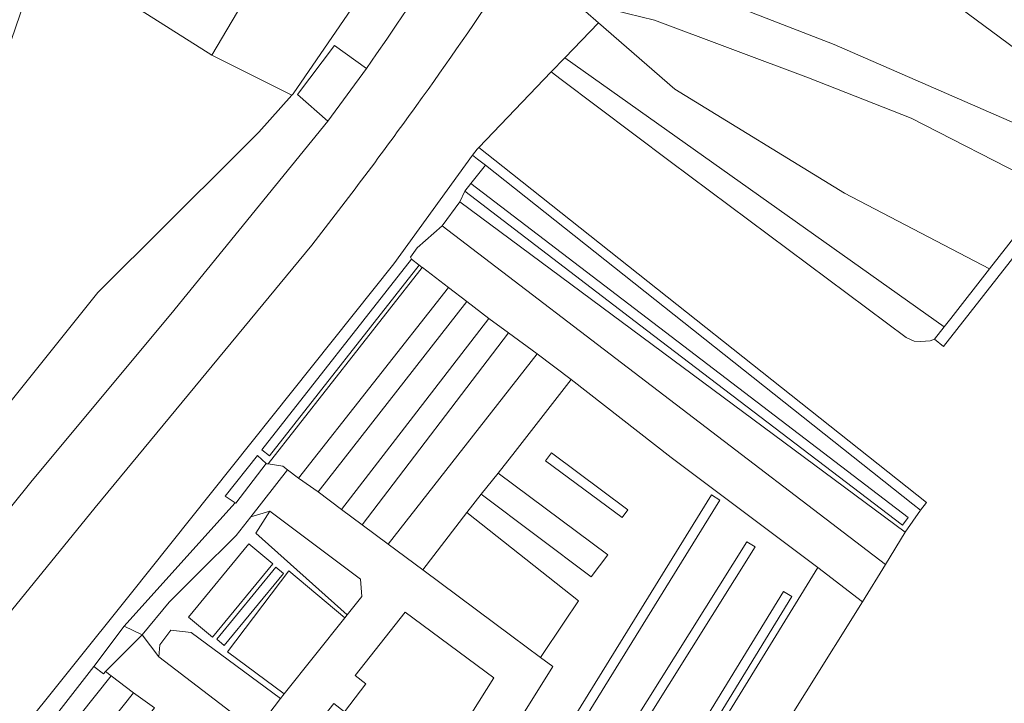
# Model space of a CAD drawing. Extents: x 184422 to 188298, y 343471 to 350189.
# Tile 418 of 513: x 186939 to 186990, y 349320 to 349355. Entities that reach past the tile are written whole.
import ezdxf

# ---------------------------------------------------------------- set-up
doc = ezdxf.new("R2010")
doc.units = 0
for name, color, linetype, lineweight in [('B-WA-GR-BEPLANTING_CULTUUR_HEESTERS-GV', 252, 'Continuous', 18), ('B-WA-GR-GRAS-GV', 252, 'Continuous', 13), ('B-WA-GW-TALUD_KRUIN-G', 252, 'Continuous', 18), ('B-WA-IE-TERREINAFSCHEIDING_KUNSTMATIG_MUUR-GV', 252, 'Continuous', 18), ('B-WA-OG-TERREIN_CULTUURSCHEIDING-GV', 252, 'Continuous', 18), ('B-WA-OG-TERREIN_ERF-GV', 252, 'Continuous', 18), ('B-WA-OG-WATER_MEER-GV', 252, 'Continuous', 18), ('B-WA-VH-VERHARDING_ASFALT-GV', 252, 'Continuous', 18), ('B-WA-VH-VERHARDING_BETONSTRAATSTEEN-GV', 252, 'Continuous', 18), ('B-WA-VH-VERHARDING_HALFVERHARDING_GRIND-GV', 252, 'Continuous', 18), ('B-WA-VH-VERHARDING_STRAATBAKSTEEN-GV', 252, 'Continuous', 18), ('B-WA-VH-VERHARDING_TEGEL-GV', 252, 'Continuous', 18)]:
    doc.layers.add(name, color=color, linetype=linetype, lineweight=lineweight)

msp = doc.modelspace()

# ---------------------------------------------------------------- linework, layer by layer
at = {"layer": 'B-WA-GR-BEPLANTING_CULTUUR_HEESTERS-GV', "flags": 128}
for points in [[(186953.387, 349351.16), (186953.447, 349351.227), (186961.03, 349362.277), (186970.609, 349378.253), (186974.609, 349386.098), (186976.19, 349389.056), (186983.551, 349404.759), (186979.098, 349407.378), (186976.868, 349402.265), (186962.543, 349375.581), (186949.293, 349353.198)], [(186953.387, 349351.16), (186953.447, 349351.227), (186961.03, 349362.277), (186970.609, 349378.253), (186974.609, 349386.098), (186976.19, 349389.056), (186983.551, 349404.759), (186979.098, 349407.378), (186976.868, 349402.265), (186962.543, 349375.581), (186949.293, 349353.198)], [(186953.387, 349351.16), (186953.447, 349351.227), (186961.03, 349362.277), (186970.609, 349378.253), (186974.609, 349386.098), (186976.19, 349389.056), (186983.551, 349404.759), (186979.098, 349407.378), (186976.868, 349402.265), (186962.543, 349375.581), (186949.293, 349353.198)], [(186962.641, 349348.088), (186962.895, 349347.888), (186963.296, 349347.571), (186985.165, 349330.236), (186985.559, 349329.927), (186985.867, 349330.316), (186964.178, 349347.51), (186962.952, 349348.482), (186962.88, 349348.391)], [(186962.641, 349348.088), (186962.895, 349347.888), (186963.296, 349347.571), (186985.165, 349330.236), (186985.559, 349329.927), (186985.867, 349330.316), (186964.178, 349347.51), (186962.952, 349348.482), (186962.88, 349348.391)], [(186962.641, 349348.088), (186962.895, 349347.888), (186963.296, 349347.571), (186985.165, 349330.236), (186985.559, 349329.927), (186985.867, 349330.316), (186964.178, 349347.51), (186962.952, 349348.482), (186962.88, 349348.391)], [(186952.26, 349329.888), (186951.539, 349328.755), (186956.215, 349324.587), (186956.965, 349325.512), (186956.906, 349326.409)], [(186952.26, 349329.888), (186951.539, 349328.755), (186956.215, 349324.587), (186956.965, 349325.512), (186956.906, 349326.409)], [(186952.26, 349329.888), (186951.539, 349328.755), (186956.215, 349324.587), (186956.965, 349325.512), (186956.906, 349326.409)], [(186966.117, 349322.402), (186967.327, 349324.196), (186968.066, 349325.291), (186962.347, 349329.811), (186960.093, 349326.881), (186964.648, 349323.493)], [(186966.117, 349322.402), (186967.327, 349324.196), (186968.066, 349325.291), (186962.347, 349329.811), (186960.093, 349326.881), (186964.648, 349323.493)], [(186966.117, 349322.402), (186967.327, 349324.196), (186968.066, 349325.291), (186962.347, 349329.811), (186960.093, 349326.881), (186964.648, 349323.493)], [(186976.831, 349316.04), (186982.59, 349325.247), (186980.305, 349327.005), (186969.389, 349309.245), (186967.444, 349306.717), (186968.361, 349306.021), (186974.657, 349316.547)], [(186976.831, 349316.04), (186982.59, 349325.247), (186980.305, 349327.005), (186969.389, 349309.245), (186967.444, 349306.717), (186968.361, 349306.021), (186974.657, 349316.547)], [(186976.831, 349316.04), (186982.59, 349325.247), (186980.305, 349327.005), (186969.389, 349309.245), (186967.444, 349306.717), (186968.361, 349306.021), (186974.657, 349316.547)], [(186952.802, 349320.292), (186948.232, 349323.674), (186947.2, 349323.792), (186946.632, 349323.042), (186946.579, 349322.429), (186951.083, 349318.994), (186951.884, 349319.085)], [(186952.802, 349320.292), (186948.232, 349323.674), (186947.2, 349323.792), (186946.632, 349323.042), (186946.579, 349322.429), (186951.083, 349318.994), (186951.884, 349319.085)], [(186952.802, 349320.292), (186948.232, 349323.674), (186947.2, 349323.792), (186946.632, 349323.042), (186946.579, 349322.429), (186951.083, 349318.994), (186951.884, 349319.085)]]:
    msp.add_lwpolyline(points, close=True, dxfattribs=at)
msp.add_lwpolyline([(186940.77, 349358.607), (186949.293, 349353.198), (186962.543, 349375.581)], dxfattribs=at)
msp.add_lwpolyline([(186940.77, 349358.607), (186949.293, 349353.198), (186962.543, 349375.581)], dxfattribs=at)
msp.add_lwpolyline([(186940.77, 349358.607), (186949.293, 349353.198), (186962.543, 349375.581)], dxfattribs=at)
at = {"layer": 'B-WA-GR-GRAS-GV', "flags": 128}
msp.add_lwpolyline([(186969.085, 349354.862), (186972.992, 349351.469), (186981.674, 349346.14), (186989.099, 349342.277), (186992.257, 349346.304), (186991.421, 349346.734), (186985.078, 349349.988), (186979.834, 349352.047), (186971.94, 349354.996), (186967.758, 349356.014)], close=True, dxfattribs=at)
msp.add_lwpolyline([(186969.085, 349354.862), (186972.992, 349351.469), (186981.674, 349346.14), (186989.099, 349342.277), (186992.257, 349346.304), (186991.421, 349346.734), (186985.078, 349349.988), (186979.834, 349352.047), (186971.94, 349354.996), (186967.758, 349356.014)], close=True, dxfattribs=at)
msp.add_lwpolyline([(186969.085, 349354.862), (186972.992, 349351.469), (186981.674, 349346.14), (186989.099, 349342.277), (186992.257, 349346.304), (186991.421, 349346.734), (186985.078, 349349.988), (186979.834, 349352.047), (186971.94, 349354.996), (186967.758, 349356.014)], close=True, dxfattribs=at)
at = {"layer": 'B-WA-GW-TALUD_KRUIN-G', "flags": 128}
msp.add_lwpolyline([(186986.769, 349339.306), (186967.362, 349353.07)], dxfattribs=at)
msp.add_lwpolyline([(186986.769, 349339.306), (186967.362, 349353.07)], dxfattribs=at)
msp.add_lwpolyline([(186986.769, 349339.306), (186967.362, 349353.07)], dxfattribs=at)
at = {"layer": 'B-WA-IE-TERREINAFSCHEIDING_KUNSTMATIG_MUUR-GV', "flags": 128}
msp.add_lwpolyline([(187012.255, 349371.805), (186992.257, 349346.304), (186989.099, 349342.277), (186987.106, 349339.735), (186986.769, 349339.306), (186986.271, 349338.671), (186986.733, 349338.303), (187015.522, 349374.992)], dxfattribs=at)
msp.add_lwpolyline([(187012.255, 349371.805), (186992.257, 349346.304), (186989.099, 349342.277), (186987.106, 349339.735), (186986.769, 349339.306), (186986.271, 349338.671), (186986.733, 349338.303), (187015.522, 349374.992)], dxfattribs=at)
msp.add_lwpolyline([(187012.255, 349371.805), (186992.257, 349346.304), (186989.099, 349342.277), (186987.106, 349339.735), (186986.769, 349339.306), (186986.271, 349338.671), (186986.733, 349338.303), (187015.522, 349374.992)], dxfattribs=at)
for points in [[(186950.49, 349330.309), (186950.523, 349330.287), (186952.079, 349332.327), (186951.622, 349332.733), (186949.97, 349330.65)], [(186950.49, 349330.309), (186950.523, 349330.287), (186952.079, 349332.327), (186951.622, 349332.733), (186949.97, 349330.65)], [(186950.49, 349330.309), (186950.523, 349330.287), (186952.079, 349332.327), (186951.622, 349332.733), (186949.97, 349330.65)], [(186944.803, 349323.995), (186943.249, 349321.944), (186943.745, 349321.565), (186943.849, 349321.677), (186945.732, 349323.562)], [(186944.803, 349323.995), (186943.249, 349321.944), (186943.745, 349321.565), (186943.849, 349321.677), (186945.732, 349323.562)], [(186944.803, 349323.995), (186943.249, 349321.944), (186943.745, 349321.565), (186943.849, 349321.677), (186945.732, 349323.562)]]:
    msp.add_lwpolyline(points, close=True, dxfattribs=at)
at = {"layer": 'B-WA-OG-TERREIN_CULTUURSCHEIDING-GV', "flags": 128}
for points in [[(187000.745, 349421.922), (186981.311, 349380.333), (186970.953, 349359.624), (186970.182, 349358.005), (186981.139, 349353.754), (186991.041, 349349.428), (186992.861, 349351.727), (186984.348, 349358.027)], [(187000.745, 349421.922), (186981.311, 349380.333), (186970.953, 349359.624), (186970.182, 349358.005), (186981.139, 349353.754), (186991.041, 349349.428), (186992.861, 349351.727), (186984.348, 349358.027)], [(187000.745, 349421.922), (186981.311, 349380.333), (186970.953, 349359.624), (186970.182, 349358.005), (186981.139, 349353.754), (186991.041, 349349.428), (186992.861, 349351.727), (186984.348, 349358.027)], [(186972.381, 349377.556), (186975.07, 349382.558), (186976.354, 349385.207), (186974.609, 349386.098), (186970.609, 349378.253), (186961.03, 349362.277), (186953.447, 349351.227), (186953.387, 349351.16), (186951.692, 349349.258), (186950.556, 349348.126), (186943.463, 349341.058), (186932.933, 349327.934), (186929.35, 349324.341)], [(186972.381, 349377.556), (186975.07, 349382.558), (186976.354, 349385.207), (186974.609, 349386.098), (186970.609, 349378.253), (186961.03, 349362.277), (186953.447, 349351.227), (186953.387, 349351.16), (186951.692, 349349.258), (186950.556, 349348.126), (186943.463, 349341.058), (186932.933, 349327.934), (186929.35, 349324.341)], [(186972.381, 349377.556), (186975.07, 349382.558), (186976.354, 349385.207), (186974.609, 349386.098), (186970.609, 349378.253), (186961.03, 349362.277), (186953.447, 349351.227), (186953.387, 349351.16), (186951.692, 349349.258), (186950.556, 349348.126), (186943.463, 349341.058), (186932.933, 349327.934), (186929.35, 349324.341)], [(186953.387, 349351.16), (186949.293, 349353.198), (186940.77, 349358.607), (186939.935, 349356.62), (186928.952, 349324.589)], [(186953.387, 349351.16), (186949.293, 349353.198), (186940.77, 349358.607), (186939.935, 349356.62), (186928.952, 349324.589)], [(186953.387, 349351.16), (186949.293, 349353.198), (186940.77, 349358.607), (186939.935, 349356.62), (186928.952, 349324.589)], [(186926.263, 349313.704), (186930.417, 349319.493), (186934.803, 349325.003), (186933.304, 349326.268), (186935.323, 349328.698), (186936.815, 349327.399), (186940.092, 349331.457), (186947.195, 349339.965), (186955.238, 349349.821), (186953.672, 349351.196), (186955.571, 349353.701), (186957.206, 349352.515)], [(186926.263, 349313.704), (186930.417, 349319.493), (186934.803, 349325.003), (186933.304, 349326.268), (186935.323, 349328.698), (186936.815, 349327.399), (186940.092, 349331.457), (186947.195, 349339.965), (186955.238, 349349.821), (186953.672, 349351.196), (186955.571, 349353.701), (186957.206, 349352.515)], [(186926.263, 349313.704), (186930.417, 349319.493), (186934.803, 349325.003), (186933.304, 349326.268), (186935.323, 349328.698), (186936.815, 349327.399), (186940.092, 349331.457), (186947.195, 349339.965), (186955.238, 349349.821), (186953.672, 349351.196), (186955.571, 349353.701), (186957.206, 349352.515)], [(186929.35, 349324.341), (186932.933, 349327.934), (186943.463, 349341.058), (186950.556, 349348.126), (186951.692, 349349.258), (186953.387, 349351.16)], [(186929.35, 349324.341), (186932.933, 349327.934), (186943.463, 349341.058), (186950.556, 349348.126), (186951.692, 349349.258), (186953.387, 349351.16)], [(186929.35, 349324.341), (186932.933, 349327.934), (186943.463, 349341.058), (186950.556, 349348.126), (186951.692, 349349.258), (186953.387, 349351.16)], [(186934.327, 349310.503), (186943.249, 349321.944), (186944.803, 349323.995), (186950.469, 349330.285), (186950.49, 349330.309), (186949.97, 349330.65), (186951.622, 349332.733), (186952.079, 349332.327), (186952.092, 349332.308), (186952.093, 349332.307), (186952.175, 349332.295), (186959.942, 349342.191), (186960.066, 349342.348), (186959.904, 349342.466), (186952.249, 349332.713), (186951.856, 349333.022), (186959.511, 349342.775), (186959.459, 349342.865), (186959.804, 349343.344), (186961.084, 349344.477), (186961.993, 349345.702), (186962.233, 349346.242), (186962.545, 349346.632), (186963.296, 349347.571), (186962.895, 349347.888), (186962.641, 349348.088), (186958.607, 349342.535), (186945.111, 349325.615), (186933.085, 349310.641)], [(186934.327, 349310.503), (186943.249, 349321.944), (186944.803, 349323.995), (186950.469, 349330.285), (186950.49, 349330.309), (186949.97, 349330.65), (186951.622, 349332.733), (186952.079, 349332.327), (186952.092, 349332.308), (186952.093, 349332.307), (186952.175, 349332.295), (186959.942, 349342.191), (186960.066, 349342.348), (186959.904, 349342.466), (186952.249, 349332.713), (186951.856, 349333.022), (186959.511, 349342.775), (186959.459, 349342.865), (186959.804, 349343.344), (186961.084, 349344.477), (186961.993, 349345.702), (186962.233, 349346.242), (186962.545, 349346.632), (186963.296, 349347.571), (186962.895, 349347.888), (186962.641, 349348.088), (186958.607, 349342.535), (186945.111, 349325.615), (186933.085, 349310.641)], [(186934.327, 349310.503), (186943.249, 349321.944), (186944.803, 349323.995), (186950.469, 349330.285), (186950.49, 349330.309), (186949.97, 349330.65), (186951.622, 349332.733), (186952.079, 349332.327), (186952.092, 349332.308), (186952.093, 349332.307), (186952.175, 349332.295), (186959.942, 349342.191), (186960.066, 349342.348), (186959.904, 349342.466), (186952.249, 349332.713), (186951.856, 349333.022), (186959.511, 349342.775), (186959.459, 349342.865), (186959.804, 349343.344), (186961.084, 349344.477), (186961.993, 349345.702), (186962.233, 349346.242), (186962.545, 349346.632), (186963.296, 349347.571), (186962.895, 349347.888), (186962.641, 349348.088), (186958.607, 349342.535), (186945.111, 349325.615), (186933.085, 349310.641)], [(186936.235, 349309.237), (186945.291, 349320.595), (186944.143, 349321.463), (186935.092, 349310.133)], [(186936.235, 349309.237), (186945.291, 349320.595), (186944.143, 349321.463), (186935.092, 349310.133)], [(186936.235, 349309.237), (186945.291, 349320.595), (186944.143, 349321.463), (186935.092, 349310.133)]]:
    msp.add_lwpolyline(points, dxfattribs=at)
at = {"layer": 'B-WA-OG-TERREIN_CULTUURSCHEIDING-GV'}
msp.add_lwpolyline([(186957.206, 349352.515, 0.030879), (186972.381, 349377.556)], format="xyb", dxfattribs=at)
msp.add_lwpolyline([(186957.206, 349352.515, 0.030879), (186972.381, 349377.556)], format="xyb", dxfattribs=at)
msp.add_lwpolyline([(186957.206, 349352.515, 0.030879), (186972.381, 349377.556)], format="xyb", dxfattribs=at)
at = {"layer": 'B-WA-OG-TERREIN_CULTUURSCHEIDING-GV', "flags": 128}
for points in [[(186989.099, 349342.277), (186981.674, 349346.14), (186972.992, 349351.469), (186969.085, 349354.862), (186967.362, 349353.07), (186986.769, 349339.306), (186987.106, 349339.735)], [(186989.099, 349342.277), (186981.674, 349346.14), (186972.992, 349351.469), (186969.085, 349354.862), (186967.362, 349353.07), (186986.769, 349339.306), (186987.106, 349339.735)], [(186989.099, 349342.277), (186981.674, 349346.14), (186972.992, 349351.469), (186969.085, 349354.862), (186967.362, 349353.07), (186986.769, 349339.306), (186987.106, 349339.735)], [(186967.172, 349351.963), (186972.742, 349347.76), (186984.827, 349338.756), (186985.232, 349338.573), (186985.574, 349338.564), (186986.058, 349338.587), (186986.271, 349338.671), (186986.769, 349339.306), (186967.362, 349353.07), (186966.666, 349352.345)], [(186967.172, 349351.963), (186972.742, 349347.76), (186984.827, 349338.756), (186985.232, 349338.573), (186985.574, 349338.564), (186986.058, 349338.587), (186986.271, 349338.671), (186986.769, 349339.306), (186967.362, 349353.07), (186966.666, 349352.345)], [(186967.172, 349351.963), (186972.742, 349347.76), (186984.827, 349338.756), (186985.232, 349338.573), (186985.574, 349338.564), (186986.058, 349338.587), (186986.271, 349338.671), (186986.769, 349339.306), (186967.362, 349353.07), (186966.666, 349352.345)], [(186963.296, 349347.571), (186962.545, 349346.632), (186984.937, 349329.562), (186984.634, 349329.164), (186971.54, 349339.145), (186962.233, 349346.242), (186961.993, 349345.702), (186984.784, 349328.799), (186985.559, 349329.927), (186985.165, 349330.236)], [(186963.296, 349347.571), (186962.545, 349346.632), (186984.937, 349329.562), (186984.634, 349329.164), (186971.54, 349339.145), (186962.233, 349346.242), (186961.993, 349345.702), (186984.784, 349328.799), (186985.559, 349329.927), (186985.165, 349330.236)], [(186963.296, 349347.571), (186962.545, 349346.632), (186984.937, 349329.562), (186984.634, 349329.164), (186971.54, 349339.145), (186962.233, 349346.242), (186961.993, 349345.702), (186984.784, 349328.799), (186985.559, 349329.927), (186985.165, 349330.236)], [(186962.545, 349346.632), (186962.233, 349346.242), (186971.54, 349339.145), (186984.634, 349329.164), (186984.937, 349329.562)], [(186962.545, 349346.632), (186962.233, 349346.242), (186971.54, 349339.145), (186984.634, 349329.164), (186984.937, 349329.562)], [(186962.545, 349346.632), (186962.233, 349346.242), (186971.54, 349339.145), (186984.634, 349329.164), (186984.937, 349329.562)], [(186983.768, 349327.149), (186984.784, 349328.799), (186961.993, 349345.702), (186961.084, 349344.477)], [(186983.768, 349327.149), (186984.784, 349328.799), (186961.993, 349345.702), (186961.084, 349344.477)], [(186983.768, 349327.149), (186984.784, 349328.799), (186961.993, 349345.702), (186961.084, 349344.477)], [(186959.511, 349342.775), (186951.856, 349333.022), (186952.249, 349332.713), (186959.904, 349342.466)], [(186959.511, 349342.775), (186951.856, 349333.022), (186952.249, 349332.713), (186959.904, 349342.466)], [(186959.511, 349342.775), (186951.856, 349333.022), (186952.249, 349332.713), (186959.904, 349342.466)], [(186953.163, 349332.001), (186953.726, 349331.577), (186961.411, 349341.319), (186960.068, 349342.347), (186960.066, 349342.348), (186959.942, 349342.191), (186952.175, 349332.295), (186952.924, 349332.183)], [(186953.163, 349332.001), (186953.726, 349331.577), (186961.411, 349341.319), (186960.068, 349342.347), (186960.066, 349342.348), (186959.942, 349342.191), (186952.175, 349332.295), (186952.924, 349332.183)], [(186953.163, 349332.001), (186953.726, 349331.577), (186961.411, 349341.319), (186960.068, 349342.347), (186960.066, 349342.348), (186959.942, 349342.191), (186952.175, 349332.295), (186952.924, 349332.183)], [(186954.727, 349330.863), (186962.337, 349340.607), (186961.411, 349341.319), (186953.726, 349331.577)], [(186954.727, 349330.863), (186962.337, 349340.607), (186961.411, 349341.319), (186953.726, 349331.577)], [(186954.727, 349330.863), (186962.337, 349340.607), (186961.411, 349341.319), (186953.726, 349331.577)], [(186954.727, 349330.863), (186955.927, 349329.967), (186963.477, 349339.743), (186962.337, 349340.607)], [(186954.727, 349330.863), (186955.927, 349329.967), (186963.477, 349339.743), (186962.337, 349340.607)], [(186954.727, 349330.863), (186955.927, 349329.967), (186963.477, 349339.743), (186962.337, 349340.607)], [(186955.927, 349329.967), (186956.992, 349329.184), (186964.482, 349338.994), (186963.477, 349339.743)], [(186955.927, 349329.967), (186956.992, 349329.184), (186964.482, 349338.994), (186963.477, 349339.743)], [(186955.927, 349329.967), (186956.992, 349329.184), (186964.482, 349338.994), (186963.477, 349339.743)], [(186958.309, 349328.193), (186965.943, 349337.926), (186964.482, 349338.994), (186956.992, 349329.184)], [(186958.309, 349328.193), (186965.943, 349337.926), (186964.482, 349338.994), (186956.992, 349329.184)], [(186958.309, 349328.193), (186965.943, 349337.926), (186964.482, 349338.994), (186956.992, 349329.184)], [(186967.327, 349324.196), (186966.117, 349322.402), (186966.741, 349321.943), (186961.468, 349313.5), (186960.834, 349312.431), (186961.172, 349311.454), (186962.943, 349310.113), (186967.444, 349306.717), (186969.389, 349309.245), (186980.305, 349327.005), (186972.798, 349332.618), (186967.685, 349336.618), (186964.823, 349332.933), (186963.94, 349331.83), (186969.566, 349327.648), (186968.711, 349326.519), (186963.076, 349330.754), (186962.347, 349329.811), (186968.066, 349325.291)], [(186967.327, 349324.196), (186966.117, 349322.402), (186966.741, 349321.943), (186961.468, 349313.5), (186960.834, 349312.431), (186961.172, 349311.454), (186962.943, 349310.113), (186967.444, 349306.717), (186969.389, 349309.245), (186980.305, 349327.005), (186972.798, 349332.618), (186967.685, 349336.618), (186964.823, 349332.933), (186963.94, 349331.83), (186969.566, 349327.648), (186968.711, 349326.519), (186963.076, 349330.754), (186962.347, 349329.811), (186968.066, 349325.291)], [(186967.327, 349324.196), (186966.117, 349322.402), (186966.741, 349321.943), (186961.468, 349313.5), (186960.834, 349312.431), (186961.172, 349311.454), (186962.943, 349310.113), (186967.444, 349306.717), (186969.389, 349309.245), (186980.305, 349327.005), (186972.798, 349332.618), (186967.685, 349336.618), (186964.823, 349332.933), (186963.94, 349331.83), (186969.566, 349327.648), (186968.711, 349326.519), (186963.076, 349330.754), (186962.347, 349329.811), (186968.066, 349325.291)], [(186966.374, 349332.463), (186966.672, 349332.864), (186970.589, 349329.955), (186970.291, 349329.554)], [(186966.374, 349332.463), (186970.291, 349329.554), (186970.589, 349329.955), (186966.672, 349332.864)], [(186966.374, 349332.463), (186966.672, 349332.864), (186970.589, 349329.955), (186970.291, 349329.554)], [(186966.374, 349332.463), (186970.291, 349329.554), (186970.589, 349329.955), (186966.672, 349332.864)], [(186966.374, 349332.463), (186966.672, 349332.864), (186970.589, 349329.955), (186970.291, 349329.554)], [(186966.374, 349332.463), (186970.291, 349329.554), (186970.589, 349329.955), (186966.672, 349332.864)], [(186963.076, 349330.754), (186968.711, 349326.519), (186969.566, 349327.648), (186963.94, 349331.83)], [(186963.076, 349330.754), (186968.711, 349326.519), (186969.566, 349327.648), (186963.94, 349331.83)], [(186963.076, 349330.754), (186968.711, 349326.519), (186969.566, 349327.648), (186963.94, 349331.83)], [(186963.533, 349312.389), (186963.958, 349312.126), (186975.29, 349330.446), (186974.865, 349330.709)], [(186963.533, 349312.389), (186974.865, 349330.709), (186975.29, 349330.446), (186963.958, 349312.126)], [(186963.533, 349312.389), (186963.958, 349312.126), (186975.29, 349330.446), (186974.865, 349330.709)], [(186963.533, 349312.389), (186974.865, 349330.709), (186975.29, 349330.446), (186963.958, 349312.126)], [(186963.533, 349312.389), (186963.958, 349312.126), (186975.29, 349330.446), (186974.865, 349330.709)], [(186963.533, 349312.389), (186974.865, 349330.709), (186975.29, 349330.446), (186963.958, 349312.126)], [(186948.091, 349324.461), (186949.324, 349323.442), (186952.417, 349327.185), (186951.184, 349328.204)], [(186948.091, 349324.461), (186949.324, 349323.442), (186952.417, 349327.185), (186951.184, 349328.204)], [(186948.091, 349324.461), (186949.324, 349323.442), (186952.417, 349327.185), (186951.184, 349328.204)], [(186965.763, 349310.903), (186966.187, 349310.638), (186977.092, 349328.054), (186976.668, 349328.319)], [(186965.763, 349310.903), (186976.668, 349328.319), (186977.092, 349328.054), (186966.187, 349310.638)], [(186965.763, 349310.903), (186966.187, 349310.638), (186977.092, 349328.054), (186976.668, 349328.319)], [(186965.763, 349310.903), (186976.668, 349328.319), (186977.092, 349328.054), (186966.187, 349310.638)], [(186965.763, 349310.903), (186966.187, 349310.638), (186977.092, 349328.054), (186976.668, 349328.319)], [(186965.763, 349310.903), (186976.668, 349328.319), (186977.092, 349328.054), (186966.187, 349310.638)], [(186949.541, 349323.331), (186949.927, 349323.014), (186952.955, 349326.701), (186952.569, 349327.018)], [(186949.541, 349323.331), (186949.927, 349323.014), (186952.955, 349326.701), (186952.569, 349327.018)], [(186949.541, 349323.331), (186949.927, 349323.014), (186952.955, 349326.701), (186952.569, 349327.018)], [(186952.992, 349320.53), (186956.1, 349324.429), (186953.242, 349326.823), (186950.095, 349322.679)], [(186952.992, 349320.53), (186956.1, 349324.429), (186953.242, 349326.823), (186950.095, 349322.679)], [(186952.992, 349320.53), (186956.1, 349324.429), (186953.242, 349326.823), (186950.095, 349322.679)], [(186968.423, 349309.245), (186978.549, 349325.777), (186978.975, 349325.516), (186968.849, 349308.984)], [(186968.423, 349309.245), (186968.849, 349308.984), (186978.975, 349325.516), (186978.549, 349325.777)], [(186968.423, 349309.245), (186978.549, 349325.777), (186978.975, 349325.516), (186968.849, 349308.984)], [(186968.423, 349309.245), (186968.849, 349308.984), (186978.975, 349325.516), (186978.549, 349325.777)], [(186968.423, 349309.245), (186978.549, 349325.777), (186978.975, 349325.516), (186968.849, 349308.984)], [(186968.423, 349309.245), (186968.849, 349308.984), (186978.975, 349325.516), (186978.549, 349325.777)], [(186944.143, 349321.463), (186943.849, 349321.677), (186943.745, 349321.565), (186943.249, 349321.944), (186934.327, 349310.503), (186935.092, 349310.133)], [(186944.143, 349321.463), (186943.849, 349321.677), (186943.745, 349321.565), (186943.249, 349321.944), (186934.327, 349310.503), (186935.092, 349310.133)], [(186944.143, 349321.463), (186943.849, 349321.677), (186943.745, 349321.565), (186943.249, 349321.944), (186934.327, 349310.503), (186935.092, 349310.133)], [(186946.351, 349319.816), (186945.291, 349320.595), (186936.235, 349309.237), (186937.368, 349308.682)], [(186946.351, 349319.816), (186945.291, 349320.595), (186936.235, 349309.237), (186937.368, 349308.682)], [(186946.351, 349319.816), (186945.291, 349320.595), (186936.235, 349309.237), (186937.368, 349308.682)]]:
    msp.add_lwpolyline(points, close=True, dxfattribs=at)
at = {"layer": 'B-WA-OG-TERREIN_ERF-GV', "flags": 128}
msp.add_lwpolyline([(187015.522, 349374.992), (186986.733, 349338.303), (186986.271, 349338.671), (186986.058, 349338.587), (186985.574, 349338.564), (186985.232, 349338.573), (186984.827, 349338.756), (186972.742, 349347.76), (186967.172, 349351.963), (186966.666, 349352.345), (186962.952, 349348.482), (186964.178, 349347.51), (186985.867, 349330.316), (186985.559, 349329.927), (186984.784, 349328.799), (186983.768, 349327.149), (186982.59, 349325.247), (186976.831, 349316.04)], dxfattribs=at)
msp.add_lwpolyline([(187015.522, 349374.992), (186986.733, 349338.303), (186986.271, 349338.671), (186986.058, 349338.587), (186985.574, 349338.564), (186985.232, 349338.573), (186984.827, 349338.756), (186972.742, 349347.76), (186967.172, 349351.963), (186966.666, 349352.345), (186962.952, 349348.482), (186964.178, 349347.51), (186985.867, 349330.316), (186985.559, 349329.927), (186984.784, 349328.799), (186983.768, 349327.149), (186982.59, 349325.247), (186976.831, 349316.04)], dxfattribs=at)
msp.add_lwpolyline([(187015.522, 349374.992), (186986.733, 349338.303), (186986.271, 349338.671), (186986.058, 349338.587), (186985.574, 349338.564), (186985.232, 349338.573), (186984.827, 349338.756), (186972.742, 349347.76), (186967.172, 349351.963), (186966.666, 349352.345), (186962.952, 349348.482), (186964.178, 349347.51), (186985.867, 349330.316), (186985.559, 349329.927), (186984.784, 349328.799), (186983.768, 349327.149), (186982.59, 349325.247), (186976.831, 349316.04)], dxfattribs=at)
at = {"layer": 'B-WA-OG-WATER_MEER-GV', "flags": 128}
msp.add_lwpolyline([(186984.348, 349358.027), (186992.861, 349351.727), (187007.962, 349370.798), (187002.523, 349376.608), (187030.291, 349438.26), (187090.645, 349401.988), (187086.57, 349379.67), (187131.281, 349371.688), (187134.229, 349371.161), (187176.514, 349363.612), (187180.34, 349385.048), (187225.439, 349393.556), (187245.818, 349427.001), (187196.966, 349417.844), (187196.357, 349419.184), (187195.311, 349421.487), (187171.832, 349473.158), (187140.851, 349489.904), (187091.444, 349440.177)], dxfattribs=at)
msp.add_lwpolyline([(186984.348, 349358.027), (186992.861, 349351.727), (187007.962, 349370.798), (187002.523, 349376.608), (187030.291, 349438.26), (187090.645, 349401.988), (187086.57, 349379.67), (187131.281, 349371.688), (187134.229, 349371.161), (187176.514, 349363.612), (187180.34, 349385.048), (187225.439, 349393.556), (187245.818, 349427.001), (187196.966, 349417.844), (187196.357, 349419.184), (187195.311, 349421.487), (187171.832, 349473.158), (187140.851, 349489.904), (187091.444, 349440.177)], dxfattribs=at)
msp.add_lwpolyline([(186984.348, 349358.027), (186992.861, 349351.727), (187007.962, 349370.798), (187002.523, 349376.608), (187030.291, 349438.26), (187090.645, 349401.988), (187086.57, 349379.67), (187131.281, 349371.688), (187134.229, 349371.161), (187176.514, 349363.612), (187180.34, 349385.048), (187225.439, 349393.556), (187245.818, 349427.001), (187196.966, 349417.844), (187196.357, 349419.184), (187195.311, 349421.487), (187171.832, 349473.158), (187140.851, 349489.904), (187091.444, 349440.177)], dxfattribs=at)
at = {"layer": 'B-WA-VH-VERHARDING_ASFALT-GV'}
for points in [[(186972.381, 349377.556, -0.030879), (186957.206, 349352.515)], [(186972.381, 349377.556, -0.030879), (186957.206, 349352.515)], [(186972.381, 349377.556, -0.030879), (186957.206, 349352.515)], [(186959.769, 349350.631, 0.008952), (186964.378, 349357.279)], [(186959.769, 349350.631, 0.008952), (186964.378, 349357.279)], [(186959.769, 349350.631, 0.008952), (186964.378, 349357.279)], [(186954.411, 349343.492, 0.010016), (186959.769, 349350.631)], [(186954.411, 349343.492, 0.010016), (186959.769, 349350.631)], [(186954.411, 349343.492, 0.010016), (186959.769, 349350.631)]]:
    msp.add_lwpolyline(points, format="xyb", dxfattribs=at)
at = {"layer": 'B-WA-VH-VERHARDING_ASFALT-GV', "flags": 128}
for points in [[(186957.206, 349352.515), (186955.238, 349349.821), (186947.195, 349339.965), (186940.092, 349331.457), (186936.815, 349327.399), (186934.803, 349325.003), (186930.417, 349319.493), (186926.263, 349313.704), (186924.412, 349310.989), (186923.065, 349308.934), (186921.727, 349307.125), (186920.083, 349304.422)], [(186957.206, 349352.515), (186955.238, 349349.821), (186947.195, 349339.965), (186940.092, 349331.457), (186936.815, 349327.399), (186934.803, 349325.003), (186930.417, 349319.493), (186926.263, 349313.704), (186924.412, 349310.989), (186923.065, 349308.934), (186921.727, 349307.125), (186920.083, 349304.422)], [(186957.206, 349352.515), (186955.238, 349349.821), (186947.195, 349339.965), (186940.092, 349331.457), (186936.815, 349327.399), (186934.803, 349325.003), (186930.417, 349319.493), (186926.263, 349313.704), (186924.412, 349310.989), (186923.065, 349308.934), (186921.727, 349307.125), (186920.083, 349304.422)], [(186924.508, 349305.456), (186927.101, 349309.469), (186928.556, 349311.398), (186929.55, 349312.885), (186936.37, 349321.529), (186943.325, 349330.068), (186954.411, 349343.492)], [(186924.508, 349305.456), (186927.101, 349309.469), (186928.556, 349311.398), (186929.55, 349312.885), (186936.37, 349321.529), (186943.325, 349330.068), (186954.411, 349343.492)], [(186924.508, 349305.456), (186927.101, 349309.469), (186928.556, 349311.398), (186929.55, 349312.885), (186936.37, 349321.529), (186943.325, 349330.068), (186954.411, 349343.492)]]:
    msp.add_lwpolyline(points, dxfattribs=at)
at = {"layer": 'B-WA-VH-VERHARDING_BETONSTRAATSTEEN-GV', "flags": 128}
msp.add_lwpolyline([(186962.337, 349340.607), (186963.477, 349339.743), (186964.482, 349338.994), (186965.943, 349337.926), (186967.685, 349336.618), (186972.798, 349332.618), (186980.305, 349327.005), (186982.59, 349325.247), (186983.768, 349327.149), (186961.084, 349344.477), (186959.804, 349343.344), (186959.459, 349342.865), (186959.511, 349342.775), (186959.904, 349342.466), (186960.066, 349342.348), (186960.068, 349342.347), (186961.411, 349341.319)], close=True, dxfattribs=at)
msp.add_lwpolyline([(186962.337, 349340.607), (186963.477, 349339.743), (186964.482, 349338.994), (186965.943, 349337.926), (186967.685, 349336.618), (186972.798, 349332.618), (186980.305, 349327.005), (186982.59, 349325.247), (186983.768, 349327.149), (186961.084, 349344.477), (186959.804, 349343.344), (186959.459, 349342.865), (186959.511, 349342.775), (186959.904, 349342.466), (186960.066, 349342.348), (186960.068, 349342.347), (186961.411, 349341.319)], close=True, dxfattribs=at)
msp.add_lwpolyline([(186962.337, 349340.607), (186963.477, 349339.743), (186964.482, 349338.994), (186965.943, 349337.926), (186967.685, 349336.618), (186972.798, 349332.618), (186980.305, 349327.005), (186982.59, 349325.247), (186983.768, 349327.149), (186961.084, 349344.477), (186959.804, 349343.344), (186959.459, 349342.865), (186959.511, 349342.775), (186959.904, 349342.466), (186960.066, 349342.348), (186960.068, 349342.347), (186961.411, 349341.319)], close=True, dxfattribs=at)
at = {"layer": 'B-WA-VH-VERHARDING_HALFVERHARDING_GRIND-GV', "flags": 128}
for points in [[(186964.378, 349357.279), (186967.758, 349356.014), (186971.94, 349354.996), (186979.834, 349352.047), (186985.078, 349349.988), (186991.421, 349346.734), (186992.576, 349348.206), (186991.041, 349349.428), (186981.139, 349353.754), (186970.182, 349358.005)], [(186964.378, 349357.279), (186967.758, 349356.014), (186971.94, 349354.996), (186979.834, 349352.047), (186985.078, 349349.988), (186991.421, 349346.734), (186992.576, 349348.206), (186991.041, 349349.428), (186981.139, 349353.754), (186970.182, 349358.005)], [(186964.378, 349357.279), (186967.758, 349356.014), (186971.94, 349354.996), (186979.834, 349352.047), (186985.078, 349349.988), (186991.421, 349346.734), (186992.576, 349348.206), (186991.041, 349349.428), (186981.139, 349353.754), (186970.182, 349358.005)], [(186954.411, 349343.492), (186943.325, 349330.068), (186936.37, 349321.529), (186929.55, 349312.885), (186928.556, 349311.398), (186931.349, 349309.701), (186931.731, 349309.482), (186932.021, 349309.316), (186932.311, 349309.677), (186933.085, 349310.641), (186945.111, 349325.615), (186958.607, 349342.535), (186962.641, 349348.088), (186962.88, 349348.391), (186962.952, 349348.482), (186966.666, 349352.345), (186967.362, 349353.07), (186969.085, 349354.862), (186967.758, 349356.014), (186964.378, 349357.279)], [(186954.411, 349343.492), (186943.325, 349330.068), (186936.37, 349321.529), (186929.55, 349312.885), (186928.556, 349311.398), (186931.349, 349309.701), (186931.731, 349309.482), (186932.021, 349309.316), (186932.311, 349309.677), (186933.085, 349310.641), (186945.111, 349325.615), (186958.607, 349342.535), (186962.641, 349348.088), (186962.88, 349348.391), (186962.952, 349348.482), (186966.666, 349352.345), (186967.362, 349353.07), (186969.085, 349354.862), (186967.758, 349356.014), (186964.378, 349357.279)], [(186954.411, 349343.492), (186943.325, 349330.068), (186936.37, 349321.529), (186929.55, 349312.885), (186928.556, 349311.398), (186931.349, 349309.701), (186931.731, 349309.482), (186932.021, 349309.316), (186932.311, 349309.677), (186933.085, 349310.641), (186945.111, 349325.615), (186958.607, 349342.535), (186962.641, 349348.088), (186962.88, 349348.391), (186962.952, 349348.482), (186966.666, 349352.345), (186967.362, 349353.07), (186969.085, 349354.862), (186967.758, 349356.014), (186964.378, 349357.279)]]:
    msp.add_lwpolyline(points, dxfattribs=at)
at = {"layer": 'B-WA-VH-VERHARDING_HALFVERHARDING_GRIND-GV'}
for points in [[(186964.378, 349357.279, -0.008952), (186959.769, 349350.631)], [(186964.378, 349357.279, -0.008952), (186959.769, 349350.631)], [(186964.378, 349357.279, -0.008952), (186959.769, 349350.631)], [(186959.769, 349350.631, -0.010016), (186954.411, 349343.492)], [(186959.769, 349350.631, -0.010016), (186954.411, 349343.492)], [(186959.769, 349350.631, -0.010016), (186954.411, 349343.492)]]:
    msp.add_lwpolyline(points, format="xyb", dxfattribs=at)
at = {"layer": 'B-WA-VH-VERHARDING_HALFVERHARDING_GRIND-GV', "flags": 128}
for points in [[(186952.079, 349332.327), (186950.523, 349330.287), (186950.49, 349330.309), (186950.469, 349330.285), (186944.803, 349323.995), (186945.732, 349323.562), (186947.112, 349325.232), (186948.615, 349326.729), (186950.535, 349328.642), (186951.285, 349329.592), (186953.163, 349332.001), (186952.924, 349332.183), (186952.175, 349332.295), (186952.093, 349332.307), (186952.092, 349332.308)], [(186952.079, 349332.327), (186950.523, 349330.287), (186950.49, 349330.309), (186950.469, 349330.285), (186944.803, 349323.995), (186945.732, 349323.562), (186947.112, 349325.232), (186948.615, 349326.729), (186950.535, 349328.642), (186951.285, 349329.592), (186953.163, 349332.001), (186952.924, 349332.183), (186952.175, 349332.295), (186952.093, 349332.307), (186952.092, 349332.308)], [(186952.079, 349332.327), (186950.523, 349330.287), (186950.49, 349330.309), (186950.469, 349330.285), (186944.803, 349323.995), (186945.732, 349323.562), (186947.112, 349325.232), (186948.615, 349326.729), (186950.535, 349328.642), (186951.285, 349329.592), (186953.163, 349332.001), (186952.924, 349332.183), (186952.175, 349332.295), (186952.093, 349332.307), (186952.092, 349332.308)], [(186956.215, 349324.587), (186951.539, 349328.755), (186952.26, 349329.888), (186951.285, 349329.592), (186950.535, 349328.642), (186948.615, 349326.729), (186947.112, 349325.232), (186945.732, 349323.562), (186946.579, 349322.429), (186946.632, 349323.042), (186947.2, 349323.792), (186948.232, 349323.674), (186952.802, 349320.292), (186952.992, 349320.53), (186950.095, 349322.679), (186953.242, 349326.823), (186956.1, 349324.429)], [(186956.215, 349324.587), (186951.539, 349328.755), (186952.26, 349329.888), (186951.285, 349329.592), (186950.535, 349328.642), (186948.615, 349326.729), (186947.112, 349325.232), (186945.732, 349323.562), (186946.579, 349322.429), (186946.632, 349323.042), (186947.2, 349323.792), (186948.232, 349323.674), (186952.802, 349320.292), (186952.992, 349320.53), (186950.095, 349322.679), (186953.242, 349326.823), (186956.1, 349324.429)], [(186956.215, 349324.587), (186951.539, 349328.755), (186952.26, 349329.888), (186951.285, 349329.592), (186950.535, 349328.642), (186948.615, 349326.729), (186947.112, 349325.232), (186945.732, 349323.562), (186946.579, 349322.429), (186946.632, 349323.042), (186947.2, 349323.792), (186948.232, 349323.674), (186952.802, 349320.292), (186952.992, 349320.53), (186950.095, 349322.679), (186953.242, 349326.823), (186956.1, 349324.429)], [(186948.091, 349324.461), (186951.184, 349328.204), (186952.417, 349327.185), (186949.324, 349323.442)], [(186948.091, 349324.461), (186951.184, 349328.204), (186952.417, 349327.185), (186949.324, 349323.442)], [(186948.091, 349324.461), (186951.184, 349328.204), (186952.417, 349327.185), (186949.324, 349323.442)], [(186949.541, 349323.331), (186952.569, 349327.018), (186952.955, 349326.701), (186949.927, 349323.014)], [(186949.541, 349323.331), (186952.569, 349327.018), (186952.955, 349326.701), (186949.927, 349323.014)], [(186949.541, 349323.331), (186952.569, 349327.018), (186952.955, 349326.701), (186949.927, 349323.014)]]:
    msp.add_lwpolyline(points, close=True, dxfattribs=at)
at = {"layer": 'B-WA-VH-VERHARDING_STRAATBAKSTEEN-GV', "flags": 128}
for points in [[(186955.238, 349349.821), (186957.206, 349352.515), (186955.571, 349353.701), (186953.672, 349351.196)], [(186955.238, 349349.821), (186957.206, 349352.515), (186955.571, 349353.701), (186953.672, 349351.196)], [(186955.238, 349349.821), (186957.206, 349352.515), (186955.571, 349353.701), (186953.672, 349351.196)], [(186965.943, 349337.926), (186958.309, 349328.193), (186960.093, 349326.881), (186962.347, 349329.811), (186963.076, 349330.754), (186963.94, 349331.83), (186964.823, 349332.933), (186967.685, 349336.618)], [(186965.943, 349337.926), (186958.309, 349328.193), (186960.093, 349326.881), (186962.347, 349329.811), (186963.076, 349330.754), (186963.94, 349331.83), (186964.823, 349332.933), (186967.685, 349336.618)], [(186965.943, 349337.926), (186958.309, 349328.193), (186960.093, 349326.881), (186962.347, 349329.811), (186963.076, 349330.754), (186963.94, 349331.83), (186964.823, 349332.933), (186967.685, 349336.618)], [(186953.38, 349317.317), (186958.703, 349313.307), (186960.601, 349316.363), (186960.004, 349316.729), (186960.955, 349318.279), (186961.552, 349317.913), (186963.727, 349321.358), (186959.183, 349324.712), (186956.627, 349321.469), (186957.183, 349321.043), (186956.09, 349319.617), (186955.534, 349320.043)], [(186953.38, 349317.317), (186958.703, 349313.307), (186960.601, 349316.363), (186960.004, 349316.729), (186960.955, 349318.279), (186961.552, 349317.913), (186963.727, 349321.358), (186959.183, 349324.712), (186956.627, 349321.469), (186957.183, 349321.043), (186956.09, 349319.617), (186955.534, 349320.043)], [(186953.38, 349317.317), (186958.703, 349313.307), (186960.601, 349316.363), (186960.004, 349316.729), (186960.955, 349318.279), (186961.552, 349317.913), (186963.727, 349321.358), (186959.183, 349324.712), (186956.627, 349321.469), (186957.183, 349321.043), (186956.09, 349319.617), (186955.534, 349320.043)]]:
    msp.add_lwpolyline(points, close=True, dxfattribs=at)
at = {"layer": 'B-WA-VH-VERHARDING_TEGEL-GV', "flags": 128}
for points in [[(186961.468, 349313.5), (186966.741, 349321.943), (186966.117, 349322.402), (186964.648, 349323.493), (186960.093, 349326.881), (186958.309, 349328.193), (186956.992, 349329.184), (186955.927, 349329.967), (186954.727, 349330.863), (186953.726, 349331.577), (186953.163, 349332.001), (186951.285, 349329.592), (186952.26, 349329.888), (186956.906, 349326.409), (186956.965, 349325.512), (186956.215, 349324.587), (186956.1, 349324.429), (186952.992, 349320.53), (186952.802, 349320.292), (186951.884, 349319.085)], [(186961.468, 349313.5), (186966.741, 349321.943), (186966.117, 349322.402), (186964.648, 349323.493), (186960.093, 349326.881), (186958.309, 349328.193), (186956.992, 349329.184), (186955.927, 349329.967), (186954.727, 349330.863), (186953.726, 349331.577), (186953.163, 349332.001), (186951.285, 349329.592), (186952.26, 349329.888), (186956.906, 349326.409), (186956.965, 349325.512), (186956.215, 349324.587), (186956.1, 349324.429), (186952.992, 349320.53), (186952.802, 349320.292), (186951.884, 349319.085)], [(186961.468, 349313.5), (186966.741, 349321.943), (186966.117, 349322.402), (186964.648, 349323.493), (186960.093, 349326.881), (186958.309, 349328.193), (186956.992, 349329.184), (186955.927, 349329.967), (186954.727, 349330.863), (186953.726, 349331.577), (186953.163, 349332.001), (186951.285, 349329.592), (186952.26, 349329.888), (186956.906, 349326.409), (186956.965, 349325.512), (186956.215, 349324.587), (186956.1, 349324.429), (186952.992, 349320.53), (186952.802, 349320.292), (186951.884, 349319.085)], [(186951.083, 349318.994), (186946.579, 349322.429), (186945.732, 349323.562), (186943.849, 349321.677), (186944.143, 349321.463), (186945.291, 349320.595), (186946.351, 349319.816)], [(186951.083, 349318.994), (186946.579, 349322.429), (186945.732, 349323.562), (186943.849, 349321.677), (186944.143, 349321.463), (186945.291, 349320.595), (186946.351, 349319.816)], [(186951.083, 349318.994), (186946.579, 349322.429), (186945.732, 349323.562), (186943.849, 349321.677), (186944.143, 349321.463), (186945.291, 349320.595), (186946.351, 349319.816)]]:
    msp.add_lwpolyline(points, dxfattribs=at)
msp.add_lwpolyline([(186953.38, 349317.317), (186955.534, 349320.043), (186956.09, 349319.617), (186957.183, 349321.043), (186956.627, 349321.469), (186959.183, 349324.712), (186963.727, 349321.358), (186961.552, 349317.913), (186960.955, 349318.279), (186960.004, 349316.729), (186960.601, 349316.363), (186958.703, 349313.307)], close=True, dxfattribs=at)
msp.add_lwpolyline([(186953.38, 349317.317), (186955.534, 349320.043), (186956.09, 349319.617), (186957.183, 349321.043), (186956.627, 349321.469), (186959.183, 349324.712), (186963.727, 349321.358), (186961.552, 349317.913), (186960.955, 349318.279), (186960.004, 349316.729), (186960.601, 349316.363), (186958.703, 349313.307)], close=True, dxfattribs=at)
msp.add_lwpolyline([(186953.38, 349317.317), (186955.534, 349320.043), (186956.09, 349319.617), (186957.183, 349321.043), (186956.627, 349321.469), (186959.183, 349324.712), (186963.727, 349321.358), (186961.552, 349317.913), (186960.955, 349318.279), (186960.004, 349316.729), (186960.601, 349316.363), (186958.703, 349313.307)], close=True, dxfattribs=at)

doc.saveas('drawing.dxf')
